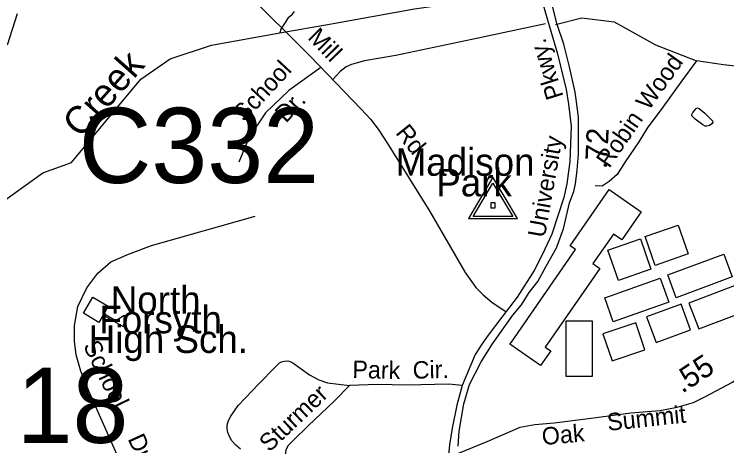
# Model space of a CAD drawing. Extents: x 1547597 to 1699558, y 810033 to 920809.
# Drawn here: x 1620538 to 1624425, y 883710 to 886062 of the extents above; entities that cross this region are included whole.
import ezdxf

# ---------------------------------------------------------------- set-up
doc = ezdxf.new("R2010")
doc.units = 0
for name, color, linetype in [('Exist Boundary Land Use Park Urban  Label', 7, 'Continuous'), ('Exist Cultural Educational Facility High CELL', 7, 'Continuous'), ('Exist Cultural Educational Facility High Label', 7, 'Continuous'), ('Exist Cultural Warehouse Building Footprint', 7, 'Continuous'), ('Exist Hydrographic Creek Single Shore', 7, 'Continuous'), ('Exist Hydrographic Misc Water Feature', 7, 'Continuous'), ('Exist Road Non-System Type 51', 7, 'Continuous'), ('Exist Road Non-System Type 51 Label', 7, 'Continuous'), ('Exist Road Secondary Mileage Hundredths English Label', 7, 'Continuous'), ('Exist Road Secondary Structure Culvert Number Label', 7, 'Continuous'), ('Exist Road Secondary Structure Standard Bridge Number Label', 7, 'Continuous'), ('Exist Road Secondary Type 51 Attributed', 7, 'Continuous'), ('Exist Road Secondary Type 51 Divided Attributed', 7, 'Continuous'), ('Exist Road Secondary Type 51 Label', 7, 'Continuous'), ('Exist Survey Geodetic Marker CELL', 7, 'Continuous'), ('Old_Level_32', 7, 'Continuous')]:
    doc.layers.add(name, color=color, linetype=linetype)

msp = doc.modelspace()

# ---------------------------------------------------------------- linework, layer by layer
at = {"layer": 'Exist Cultural Educational Facility High CELL'}
msp.add_lwpolyline([(1620966.1, 884520), (1621050.7, 884470.7), (1621027.6, 884430.9), (1621092.4, 884393.1), (1621137.1, 884421.5), (1621133.7, 884357.9), (1621022.7, 884422.6), (1620999.5, 884382.8), (1620914.9, 884432.2)], close=True, dxfattribs=at)
at = {"layer": 'Exist Cultural Warehouse Building Footprint'}
for points in [[(1623250.5, 884275.4), (1623600.8, 884779.4), (1623570.7, 884800.3), (1623783.5, 885106.5), (1623958.2, 884985.1), (1623852.2, 884832.5), (1623806.9, 884864), (1623694.9, 884702.8), (1623732.8, 884676.5), (1623434.8, 884247.9), (1623465.3, 884226.7), (1623409.9, 884147.1), (1623242.3, 884263.6)], [(1623980, 884850.3), (1624159.7, 884913.1), (1624214.7, 884755.9), (1624035, 884693.1)], [(1623776, 884776.7), (1623953.9, 884838.8), (1624011.8, 884672.9), (1623833.9, 884610.8)], [(1624103.6, 884641.1), (1624409.1, 884755.2), (1624455.6, 884630.6), (1624150.1, 884516.5)], [(1623759.2, 884516.2), (1624062.7, 884623.7), (1624109, 884493.1), (1623805.5, 884385.5)], [(1624494, 884592), (1624218.6, 884487.9), (1624272, 884346.7), (1624547.4, 884450.8)], [(1624176.1, 884482.5), (1623988, 884412.7), (1624039.9, 884272.8), (1624228, 884342.6)], [(1623547.6, 884389), (1623547.6, 884089.2), (1623692.1, 884089.2), (1623692.1, 884389)], [(1623929.2, 884379.9), (1623749.7, 884319.3), (1623799.3, 884172.3), (1623978.8, 884232.9)]]:
    msp.add_lwpolyline(points, close=True, dxfattribs=at)
at = {"layer": 'Exist Hydrographic Creek Single Shore'}
msp.add_lwpolyline([(1620440.1, 885016), (1620693.3, 885198.5), (1620849.9, 885254.4), (1621227.8, 885708.3), (1621387.8, 885820), (1621613.8, 885894.2), (1621986.6, 885961), (1622257.8, 886009.1), (1622722.5, 886092.6), (1623152.9, 886155.4), (1623416.2, 886216.6), (1623820.5, 886585.8), (1623860.9, 886593), (1623906.3, 886627.4), (1623942.2, 886690), (1624047.7, 886763.2), (1624164.5, 886835), (1624263, 886913.8), (1624297.4, 886931), (1624388.2, 886945.1), (1624483.6, 886954.5)], dxfattribs=at)
at = {"layer": 'Exist Hydrographic Misc Water Feature'}
for points in [[(1622065.4, 886077.6), (1622047.1, 886053.9), (1622032.9, 886042.2), (1621993.2, 885980.7), (1621986.6, 885961)], [(1624265.8, 885551.5), (1624274.9, 885548.1), (1624306.1, 885523.7), (1624348.1, 885481.4), (1624348.4, 885473.8), (1624343.9, 885464.1), (1624331.5, 885455.9), (1624316.2, 885452.1), (1624307.9, 885452.2), (1624294.4, 885459.3), (1624253.1, 885490.7), (1624234.9, 885508.3), (1624234.6, 885515.2), (1624240.5, 885527.5), (1624258.6, 885548.6), (1624265.8, 885551.5)]]:
    msp.add_lwpolyline(points, dxfattribs=at)
at = {"layer": 'Exist Road Non-System Type 51'}
for points in [[(1620740.1, 886623.4), (1620993.9, 886543.8), (1621240.3, 886451.8), (1621438.9, 886378.2), (1621527.2, 886348.7), (1621611.8, 886308.3), (1621670.6, 886282.5), (1621722.1, 886245.7), (1621799.3, 886186.8), (1622152.4, 885833.5), (1622430.8, 885545.7), (1622482.3, 885490.5), (1622522.8, 885435.3), (1622574.3, 885358), (1622806, 884986.3), (1622997.2, 884654.4), (1623056.1, 884573.4), (1623096.5, 884532.9), (1623144.3, 884492.5), (1623221.6, 884441)], [(1623491.5, 886006.6), (1623635.2, 886042.6), (1623810.6, 886021.7), (1624036.2, 885896.3), (1624261, 885807.9)], [(1623436.1, 886010.3), (1623033.9, 885925.6), (1622620.4, 885837.8), (1622449.2, 885808.6), (1622403.2, 885796.1), (1622378.2, 885787.7), (1622348.9, 885775.2), (1622315.5, 885750.1), (1622275.8, 885706)], [(1624261, 885807.9), (1624173.8, 885692.8), (1624076.4, 885556.1), (1623991, 885441), (1623946.3, 885367.6), (1623871.1, 885258.5), (1623826.4, 885189), (1623784, 885151.4), (1623745.7, 885126), (1623706.6, 885127.5)], [(1624708, 885746.8), (1624600.3, 885764), (1624406.7, 885786.1), (1624261, 885807.9)], [(1622211.2, 885772.7), (1622036.8, 885646.7), (1621909.5, 885524.1), (1621819.9, 885392), (1621763.4, 885255.1)], [(1621420.9, 882978.7), (1621169.3, 883504.3), (1620946.9, 884003.8), (1620900.8, 884117.2), (1620875.6, 884205.3), (1620867.2, 884280.9), (1620867.2, 884364.8), (1620884, 884469.8), (1620934.3, 884570.5), (1620993.1, 884650.3), (1621064.4, 884713.2), (1621160.9, 884755.2), (1621286.7, 884801.4), (1621853.1, 884960.9)], [(1621772.8, 883690.8), (1621747.3, 883712.5), (1621725.3, 883737.1), (1621712.4, 883760.4), (1621703.9, 883782.8), (1621698.9, 883802.7), (1621700.2, 883821.5), (1621706.6, 883847), (1621718.9, 883871.2), (1621759.5, 883928.8), (1621874.8, 884049.5), (1621959.6, 884136.4), (1621985.9, 884162.1), (1621996.6, 884167.9), (1622009.9, 884171.8), (1622029.8, 884172.2), (1622043.9, 884169.5), (1622057.9, 884161.4), (1622149.1, 884096.4), (1622199, 884070.3), (1622246.5, 884053.2), (1622366.4, 884037.9)], [(1622366.4, 884037.9), (1622285.5, 883954.9), (1622142, 883818.5), (1622059.2, 883739.4), (1622030.8, 883709.7), (1622019.1, 883686), (1622016.3, 883660), (1622029.2, 883563.9)], [(1622981.6, 884038.8), (1622908.1, 884045.7), (1622680.2, 884040.3), (1622520.2, 884044.2), (1622366.4, 884037.9)]]:
    msp.add_lwpolyline(points, dxfattribs=at)
at = {"layer": 'Exist Road Secondary Type 51 Attributed'}
for points in [[(1620553.6, 886065.3), (1620499, 885893.8)], [(1622958.2, 883668), (1623118.7, 883733.5), (1623297.4, 883811.5), (1623379, 883826.1), (1623482.9, 883835.3), (1623684.6, 883859.7), (1623901.6, 883890.3), (1624060.5, 883902.6), (1624155.2, 883920.9), (1624243.8, 883945.4), (1624308.7, 883977.8), (1624457, 884057.2), (1624600.7, 884164.6), (1624867.3, 884330.9), (1625051.6, 884453.4), (1625198.9, 884535.8), (1625287.5, 884566.4), (1625347.1, 884581.4), (1625411.2, 884593.6), (1625493.7, 884602.8), (1625563.2, 884611.8), (1625664.9, 884617.2)]]:
    msp.add_lwpolyline(points, dxfattribs=at)
at = {"layer": 'Exist Road Secondary Type 51 Divided Attributed'}
for points in [[(1623409.9, 886163.8), (1623456.6, 886000.4), (1623502, 885846.5), (1623531.7, 885727.3), (1623549.8, 885651.4), (1623562.6, 885572), (1623576.5, 885452.4), (1623569.3, 885260.5), (1623552.7, 885137.8), (1623536.5, 885063.1), (1623471.3, 884863), (1623420.7, 884754.1), (1623374.7, 884665.6), (1623281, 884520.7), (1623198.9, 884410.5), (1623123.5, 884313.6), (1623088.8, 884264.6), (1623053.3, 884207.2), (1622981.6, 884038.8), (1622952.9, 883930.4), (1622926.7, 883805.9), (1622911.7, 883715.5), (1622904.7, 883638.2)], [(1622959.7, 883708.5), (1622965.3, 883790.1), (1622990.3, 883938.3), (1623020.9, 884043.1), (1623085.9, 884167.4), (1623146.9, 884265.3), (1623259, 884422.1), (1623305.8, 884478.8), (1623346.3, 884544.8), (1623393.8, 884605.1), (1623440.6, 884689.5), (1623496.3, 884789.5), (1623535.3, 884892.4), (1623567.7, 885034.7), (1623591.7, 885096.7), (1623600.2, 885137.8), (1623609.8, 885212.3), (1623616.2, 885299.6), (1623617.2, 885501), (1623605.2, 885585.4), (1623597.4, 885637.9), (1623566.5, 885776.2), (1623536, 885899), (1623499.1, 886006.1), (1623455.8, 886181.3)]]:
    msp.add_lwpolyline(points, dxfattribs=at)
at = {"layer": 'Exist Survey Geodetic Marker CELL'}
for points in [[(1623283.1, 884948), (1623149.1, 885174.1), (1623015.7, 884948)], [(1623257.2, 884960.1), (1623041.7, 884960.1), (1623149.1, 885142.3)], [(1623161.5, 885006.7), (1623161.5, 885035), (1623137.2, 885035), (1623137.2, 885006.7)]]:
    msp.add_lwpolyline(points, close=True, dxfattribs=at)

# ---------------------------------------------------------------- texts
at = {"layer": 'Exist Boundary Land Use Park Urban  Label'}
for s, p in [('Madison', (1622618.4, 885181.8)), ('Park', (1622840.6, 885069.6))]:
    msp.add_text(s, height=150, dxfattribs=at).set_placement(p)
at = {"layer": 'Exist Cultural Educational Facility High Label'}
for s, p in [('North', (1621064.2, 884429.9)), ('Forsyth', (1621002.2, 884323)), ('High Sch.', (1620943.7, 884216))]:
    msp.add_text(s, height=150, dxfattribs=at).set_placement(p)
at = {"layer": 'Exist Road Non-System Type 51 Label'}
for s, rotation, p in [('Mill', 314.3448, (1622133.5, 885931.3)), ('Wood', 54.5217, (1623999.4, 885532.8)), ('School', 47.1963, (1621793.2, 885470)), ('Dr.', 47.1963, (1622020.7, 885465.5)), ('Robin', 55.4105, (1623784.1, 885219)), ('Rd.', 308.572, (1622614.5, 885414.7)), ('School', 295.9309, (1620912.1, 884256.1)), ('Park', 358.6211, (1622381.8, 884079.9)), ('Cir.', 1.352, (1622712.6, 884075.3)), ('Sturmer', 43.5499, (1621929.6, 883671.4)), ('Dr.', 294.7328, (1621155.5, 883747.8))]:
    msp.add_text(s, height=95, rotation=rotation, dxfattribs=at).set_placement(p)
at = {"layer": 'Exist Road Secondary Mileage Hundredths English Label'}
for s, rotation, p in [('.72', 87.4072, (1623771.4, 885217)), ('.55', 33.4435, (1624182, 883992.8))]:
    msp.add_text(s, height=120, rotation=rotation, dxfattribs=at).set_placement(p)
at = {"layer": 'Exist Road Secondary Structure Culvert Number Label'}
msp.add_text('C332', height=410.1, dxfattribs=at).set_placement((1620889.7, 885142.5))
at = {"layer": 'Exist Road Secondary Structure Standard Bridge Number Label'}
msp.add_text('18', height=410.1, dxfattribs=at).set_placement((1620550.6, 883725.8))
at = {"layer": 'Exist Road Secondary Type 51 Label'}
for s, rotation, p in [('Pkwy.', 107.398, (1623535.3, 885614.5)), ('University', 79.9508, (1623432.5, 884840.7)), ('Summit', 6.0838, (1623777.6, 883791)), ('Oak', 5.1328, (1623420.4, 883713.5))]:
    msp.add_text(s, height=95, rotation=rotation, dxfattribs=at).set_placement(p)
at = {"layer": 'Old_Level_32'}
msp.add_text('Creek', height=150, rotation=48.3187, dxfattribs=at).set_placement((1620900.7, 885381.5))

doc.saveas('drawing.dxf')
